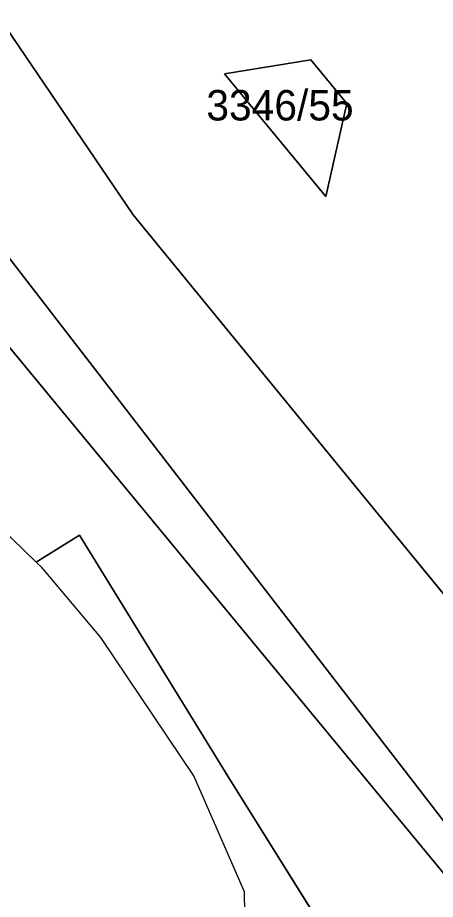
# Model space of a CAD drawing. Extents: x -262715 to -259381, y -1237238 to -1231182.
# Drawn here: x -262241.7 to -262214.3, y -1235517.9 to -1235460 of the extents above; entities that cross this region are included whole.
import ezdxf

# ---------------------------------------------------------------- set-up
doc = ezdxf.new("R2010")
doc.units = 0
for name, color, linetype in [('body_kn', 7, 'Continuous'), ('katuz_linie', 7, 'Continuous'), ('kladpar_druhypozemkov', 7, 'Continuous'), ('kladpar_hranice', 7, 'Continuous'), ('kladpar_parcelnecisla', 7, 'Continuous'), ('kladpar_plochy', 7, 'Continuous'), ('zuob_linie', 7, 'Continuous'), ('zuob_plochy', 7, 'Continuous')]:
    doc.layers.add(name, color=color, linetype=linetype)

msp = doc.modelspace()

# ---------------------------------------------------------------- linework, layer by layer
at = {"layer": 'body_kn'}
for p, q in [((-262222.43, -1235462.78), (-262222.43, -1235462.78)), ((-262228.1, -1235463.69), (-262228.1, -1235463.69)), ((-262228.1, -1235463.69), (-262228.1, -1235463.69)), ((-262220.07, -1235465.65), (-262220.07, -1235465.65)), ((-262221.44, -1235471.76), (-262221.44, -1235471.76)), ((-262234.08, -1235472.95), (-262234.08, -1235472.95)), ((-262237.6, -1235493.99), (-262237.6, -1235493.99)), ((-262240.46, -1235495.75), (-262240.46, -1235495.75)), ((-262240.46, -1235495.75), (-262240.46, -1235495.75)), ((-262240.09, -1235496.11), (-262240.09, -1235496.11)), ((-262239.92, -1235496.27), (-262239.92, -1235496.27)), ((-262236.2, -1235500.71), (-262236.2, -1235500.71)), ((-262230.1, -1235509.79), (-262230.1, -1235509.79)), ((-262227.88, -1235509.81), (-262227.88, -1235509.81)), ((-262226.78, -1235517.4), (-262226.78, -1235517.4))]:
    msp.add_line(p, q, dxfattribs=at)
at = {"layer": 'katuz_linie'}
msp.add_lwpolyline([(-262158.19, -1235604.44), (-262202.3, -1235550.98), (-262206.8, -1235545.52), (-262211.65, -1235545.36), (-262217.65, -1235546.27), (-262221.8, -1235548.29), (-262229.43, -1235539.45), (-262229.74, -1235539.17), (-262230.07, -1235538.87), (-262229.97, -1235538.81), (-262227.7, -1235537.42), (-262225.14, -1235529.84), (-262225.02, -1235523.54), (-262225.9, -1235519.36), (-262226.47, -1235519.56), (-262226.77, -1235518.8), (-262226.78, -1235517.4), (-262230.1, -1235509.79), (-262236.2, -1235500.71), (-262239.92, -1235496.27), (-262240.09, -1235496.11), (-262240.46, -1235495.75), (-262242.88, -1235493.42)], dxfattribs=at)
at = {"layer": 'kladpar_druhypozemkov'}
msp.add_line((-262223.41, -1235464.73), (-262223.41, -1235464.73), dxfattribs=at)
at = {"layer": 'kladpar_hranice'}
for p, q in [((-262100.82, -1235659.07), (-262455.78, -1235199.04)), ((-262455.78, -1235199.04), (-262100.82, -1235659.07))]:
    msp.add_line(p, q, dxfattribs=at)
for points in [[(-262389.58, -1235302.98), (-262390.13, -1235298.71), (-262387.33, -1235293.79), (-262383.12, -1235292.1), (-262377.12, -1235294.6), (-262306.16, -1235380.65), (-262271.88, -1235422.49), (-262262.62, -1235433.79), (-262251.23, -1235447.69), (-262234.08, -1235472.95), (-262205.66, -1235507.68), (-262204.32, -1235510.25), (-262203.87, -1235513.53), (-262205.32, -1235516.81), (-262207.82, -1235517.63), (-262210.32, -1235517.58), (-262213.61, -1235516.31), (-262255.74, -1235465.27), (-262274, -1235443.14), (-262283.24, -1235431.94), (-262334.59, -1235369.71), (-262389.58, -1235302.98)], [(-262377.12, -1235294.6), (-262383.12, -1235292.1), (-262387.33, -1235293.79), (-262390.13, -1235298.71), (-262389.58, -1235302.98), (-262334.59, -1235369.71), (-262283.24, -1235431.94), (-262274, -1235443.14), (-262255.74, -1235465.27), (-262213.61, -1235516.31), (-262210.32, -1235517.58), (-262207.82, -1235517.63), (-262205.32, -1235516.81), (-262203.87, -1235513.53), (-262204.32, -1235510.25), (-262205.66, -1235507.68), (-262234.08, -1235472.95), (-262251.23, -1235447.69), (-262262.62, -1235433.79), (-262271.88, -1235422.49), (-262306.16, -1235380.65), (-262377.12, -1235294.6)], [(-262240.46, -1235495.75), (-262242.88, -1235493.42), (-262243.48, -1235494.02), (-262243.89, -1235493.57), (-262244.5, -1235491.84), (-262258.91, -1235479.79), (-262264.69, -1235472.24), (-262277.27, -1235456.27)], [(-262222.43, -1235462.78), (-262228.1, -1235463.69), (-262221.44, -1235471.76), (-262220.07, -1235465.65), (-262222.43, -1235462.78)], [(-262228.1, -1235463.69), (-262222.43, -1235462.78), (-262220.07, -1235465.65), (-262221.44, -1235471.76), (-262228.1, -1235463.69)], [(-262217.19, -1235526.96), (-262219.67, -1235522.94), (-262227.88, -1235509.81), (-262237.6, -1235493.99), (-262240.46, -1235495.75)], [(-262240.46, -1235495.75), (-262237.6, -1235493.99), (-262227.88, -1235509.81), (-262219.67, -1235522.94), (-262217.19, -1235526.96)], [(-262225.02, -1235523.54), (-262225.9, -1235519.36), (-262226.47, -1235519.56), (-262226.77, -1235518.8), (-262226.78, -1235517.4), (-262230.1, -1235509.79), (-262236.2, -1235500.71), (-262239.92, -1235496.27), (-262240.09, -1235496.11), (-262240.46, -1235495.75)]]:
    msp.add_lwpolyline(points, dxfattribs=at)
at = {"layer": 'kladpar_plochy'}
for p, q in [((-262234.08, -1235472.95), (-262251.23, -1235447.69)), ((-262222.43, -1235462.78), (-262228.1, -1235463.69)), ((-262220.07, -1235465.65), (-262222.43, -1235462.78)), ((-262228.1, -1235463.69), (-262221.44, -1235471.76)), ((-262255.74, -1235465.27), (-262213.61, -1235516.31)), ((-262221.44, -1235471.76), (-262220.07, -1235465.65)), ((-262205.66, -1235507.68), (-262234.08, -1235472.95)), ((-262240.46, -1235495.75), (-262242.88, -1235493.42)), ((-262237.6, -1235493.99), (-262240.46, -1235495.75)), ((-262227.88, -1235509.81), (-262237.6, -1235493.99)), ((-262219.67, -1235522.94), (-262227.88, -1235509.81))]:
    msp.add_line(p, q, dxfattribs=at)
for points in [[(-262389.58, -1235302.98), (-262390.13, -1235298.71), (-262387.33, -1235293.79), (-262383.12, -1235292.1), (-262377.12, -1235294.6), (-262306.16, -1235380.65), (-262271.88, -1235422.49), (-262262.62, -1235433.79), (-262251.23, -1235447.69), (-262234.08, -1235472.95), (-262205.66, -1235507.68), (-262204.32, -1235510.25), (-262203.87, -1235513.53), (-262205.32, -1235516.81), (-262207.82, -1235517.63), (-262210.32, -1235517.58), (-262213.61, -1235516.31), (-262255.74, -1235465.27), (-262274, -1235443.14), (-262283.24, -1235431.94), (-262334.59, -1235369.71)], [(-262228.1, -1235463.69), (-262222.43, -1235462.78), (-262220.07, -1235465.65), (-262221.44, -1235471.76)], [(-262240.46, -1235495.75), (-262237.6, -1235493.99), (-262227.88, -1235509.81), (-262219.67, -1235522.94), (-262217.19, -1235526.96), (-262215.71, -1235529.35), (-262212, -1235535.36), (-262210.01, -1235538.58), (-262205.43, -1235546), (-262202.3, -1235550.98), (-262206.8, -1235545.52), (-262211.65, -1235545.36), (-262217.09, -1235536.48), (-262225.02, -1235523.54), (-262225.9, -1235519.36), (-262226.47, -1235519.56), (-262226.77, -1235518.8), (-262226.78, -1235517.4), (-262230.1, -1235509.79), (-262236.2, -1235500.71), (-262239.92, -1235496.27), (-262240.09, -1235496.11)]]:
    msp.add_lwpolyline(points, close=True, dxfattribs=at)
at = {"layer": 'zuob_linie'}
msp.add_lwpolyline([(-262158.19, -1235604.44), (-262202.3, -1235550.98), (-262206.8, -1235545.52), (-262211.65, -1235545.36), (-262217.65, -1235546.27), (-262221.8, -1235548.29), (-262229.43, -1235539.45), (-262229.74, -1235539.17), (-262230.07, -1235538.87), (-262229.97, -1235538.81), (-262227.7, -1235537.42), (-262225.14, -1235529.84), (-262225.02, -1235523.54), (-262225.9, -1235519.36), (-262226.47, -1235519.56), (-262226.77, -1235518.8), (-262226.78, -1235517.4), (-262230.1, -1235509.79), (-262236.2, -1235500.71), (-262239.92, -1235496.27), (-262240.09, -1235496.11), (-262240.46, -1235495.75), (-262242.88, -1235493.42)], dxfattribs=at)
at = {"layer": 'zuob_plochy'}
msp.add_lwpolyline([(-262158.19, -1235604.44), (-262202.3, -1235550.98), (-262206.8, -1235545.52), (-262211.65, -1235545.36), (-262217.65, -1235546.27), (-262221.8, -1235548.29), (-262229.43, -1235539.45), (-262229.74, -1235539.17), (-262230.07, -1235538.87), (-262229.97, -1235538.81), (-262227.7, -1235537.42), (-262225.14, -1235529.84), (-262225.02, -1235523.54), (-262225.9, -1235519.36), (-262226.47, -1235519.56), (-262226.77, -1235518.8), (-262226.78, -1235517.4), (-262230.1, -1235509.79), (-262236.2, -1235500.71), (-262239.92, -1235496.27), (-262240.09, -1235496.11), (-262240.46, -1235495.75), (-262242.88, -1235493.42)], dxfattribs=at)

# ---------------------------------------------------------------- texts
at = {"layer": 'kladpar_parcelnecisla'}
msp.add_text('3346/55', height=2, dxfattribs=at).set_placement((-262229.286, -1235466.76))

doc.saveas('drawing.dxf')
